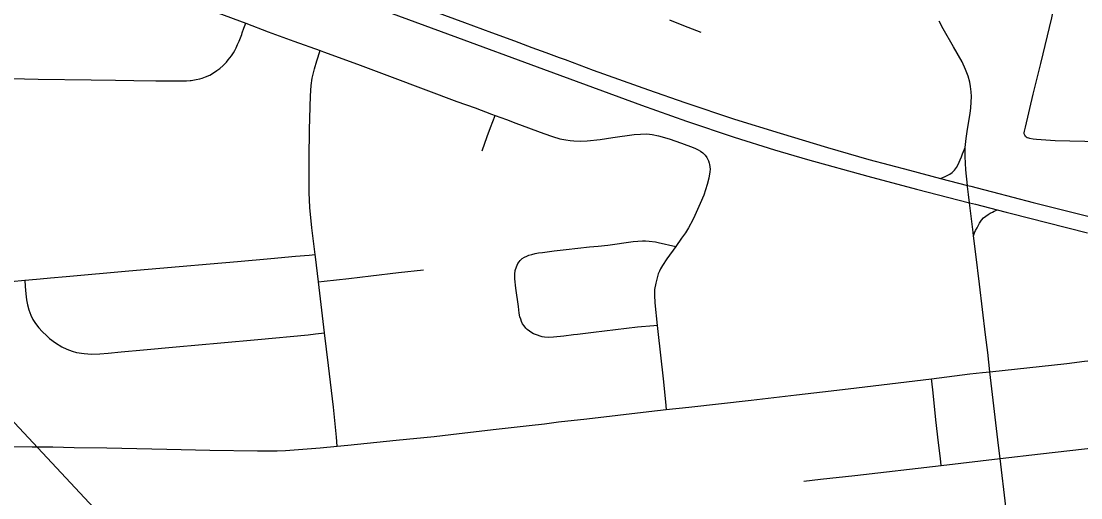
# Model space of a CAD drawing. Extents: x -1.4 to 35.4, y 0 to 22.
# Drawn here: x 11.778 to 12.483, y 19.099 to 19.416 of the extents above; entities that cross this region are included whole.
import ezdxf

# ---------------------------------------------------------------- set-up
doc = ezdxf.new("R2010")
doc.units = 0
for name, color, linetype in [('GM_X_City_Street', 7, 'Continuous'), ('GM_X_County_Road', 7, 'Continuous'), ('GM_X_County_Text', 7, 'Continuous')]:
    doc.layers.add(name, color=color, linetype=linetype)

msp = doc.modelspace()

# ---------------------------------------------------------------- linework, layer by layer
at = {"layer": 'GM_X_City_Street'}
for points in [[(12.44604, 19.33948), (12.44557, 19.34023), (12.44529, 19.34107), (12.44525, 19.34173), (12.4454, 19.34273), (12.44613, 19.34551), (12.45129, 19.36729), (12.45634, 19.38783), (12.46362, 19.41807), (12.47091, 19.45276), (12.47754, 19.48114), (12.47935, 19.48757), (12.48159, 19.49553)], [(11.90892, 19.4215), (11.92754, 19.41449), (11.94244, 19.4089), (11.95956, 19.40266), (11.97698, 19.39636), (11.97933, 19.39551), (12.00181, 19.38727), (12.01973, 19.38063), (12.0249, 19.37869), (12.0679, 19.36261), (12.08009, 19.35824), (12.09106, 19.35418), (12.09354, 19.35326), (12.10095, 19.35052), (12.10707, 19.34817), (12.12577, 19.34127), (12.13147, 19.33925), (12.13633, 19.33779), (12.14039, 19.33707), (12.14339, 19.33666), (12.14582, 19.33638), (12.15023, 19.33623), (12.15461, 19.33641), (12.16316, 19.33734), (12.17165, 19.33864), (12.1858, 19.34049), (12.19005, 19.34091), (12.19428, 19.34093), (12.19789, 19.34061), (12.20206, 19.33979), (12.20914, 19.33774), (12.2173, 19.33487), (12.22511, 19.33196), (12.22673, 19.33122), (12.22843, 19.33042), (12.22998, 19.32952), (12.23144, 19.32847), (12.23306, 19.32685), (12.23422, 19.3252), (12.23468, 19.32433), (12.23524, 19.32304), (12.23582, 19.32153), (12.23598, 19.32061), (12.23614, 19.31915), (12.2363, 19.3176), (12.23616, 19.31568), (12.23546, 19.3115), (12.23449, 19.30734), (12.23338, 19.30382), (12.23222, 19.30034), (12.22985, 19.29466), (12.22627, 19.28678), (12.22496, 19.28396), (12.22201, 19.27858), (12.21992, 19.27512), (12.21742, 19.27157), (12.21346, 19.26611), (12.20753, 19.25784), (12.20468, 19.25356), (12.2033, 19.2512), (12.20264, 19.24974), (12.20193, 19.24804), (12.20128, 19.24615), (12.20018, 19.24185), (12.19946, 19.2375), (12.19928, 19.23371), (12.19958, 19.22869), (12.20124, 19.21362), (12.20168, 19.20954), (12.20511, 19.17808), (12.20671, 19.16291), (12.20725, 19.15772)], [(11.77132, 19.37775), (11.78954, 19.37739), (11.8249, 19.37696), (11.84104, 19.37669), (11.85313, 19.37649), (11.8677, 19.37631), (11.87821, 19.37621), (11.88694, 19.37617), (11.88829, 19.37624), (11.89063, 19.37642), (11.89133, 19.37648), (11.8925, 19.37664), (11.89465, 19.37706), (11.89707, 19.37762), (11.8987, 19.37813), (11.9008, 19.37891), (11.90363, 19.38012), (11.90681, 19.38197), (11.90833, 19.38302), (11.91029, 19.38451), (11.9126, 19.38654), (11.9139, 19.38784), (11.91472, 19.38874), (11.9159, 19.39013), (11.91707, 19.3915), (11.91813, 19.3929), (11.91943, 19.3949), (11.92032, 19.39647), (11.92111, 19.39813), (11.92214, 19.40032), (11.9231, 19.40253), (11.92402, 19.40477), (11.92445, 19.40591), (11.92488, 19.40704), (11.92524, 19.40814), (11.9264, 19.41134), (11.92754, 19.41449)], [(12.2094, 19.41687), (12.21857, 19.4131), (12.23014, 19.40862)], [(11.98842, 19.13344), (11.98785, 19.13938), (11.98592, 19.15928), (11.9825, 19.18706), (11.97993, 19.20865), (11.97588, 19.24262), (11.9739, 19.25933), (11.97373, 19.26073), (11.97159, 19.27848), (11.97026, 19.29214), (11.96983, 19.30212), (11.96974, 19.31397), (11.96975, 19.32454), (11.96995, 19.34381), (11.97053, 19.36622), (11.97108, 19.37309), (11.9718, 19.37807), (11.97327, 19.3842), (11.97492, 19.3896), (11.97698, 19.39636)], [(12.08476, 19.32977), (12.08817, 19.33925), (12.09043, 19.34513), (12.09354, 19.35326)], [(12.44604, 19.33948), (12.44662, 19.33894), (12.44726, 19.33859), (12.44806, 19.3383), (12.44885, 19.33806), (12.45113, 19.33764), (12.45343, 19.3374), (12.46586, 19.33657), (12.49529, 19.336), (12.50422, 19.33592), (12.5108, 19.33586), (12.52257, 19.33604), (12.53251, 19.33596), (12.54181, 19.33541), (12.55972, 19.33364), (12.57826, 19.3318), (12.58818, 19.33058), (12.60981, 19.32753), (12.63982, 19.32272), (12.66196, 19.3192), (12.6943, 19.3137), (12.70525, 19.31181), (12.70731, 19.31145)], [(12.20124, 19.21362), (12.19896, 19.21342), (12.18802, 19.21243), (12.15883, 19.2089), (12.14819, 19.20764), (12.14558, 19.20731), (12.13917, 19.20657), (12.13221, 19.20584), (12.12907, 19.20573), (12.12627, 19.2059), (12.12477, 19.20614), (12.12332, 19.20649), (12.12156, 19.20708), (12.12018, 19.20759), (12.11899, 19.20813), (12.11776, 19.20872), (12.11617, 19.20985), (12.11479, 19.21094), (12.11389, 19.2118), (12.11268, 19.21327), (12.11166, 19.2148), (12.11101, 19.21618), (12.11042, 19.21778), (12.10991, 19.21946), (12.10946, 19.22185), (12.10893, 19.22616), (12.10712, 19.23837), (12.10653, 19.24457), (12.10651, 19.24769), (12.10683, 19.25015), (12.10755, 19.25253), (12.10858, 19.2548), (12.10933, 19.256), (12.11, 19.25685), (12.11135, 19.25813), (12.11293, 19.25911), (12.11443, 19.25979), (12.1158, 19.26032), (12.11778, 19.26085), (12.12003, 19.26138), (12.12235, 19.26183), (12.12491, 19.26224), (12.13276, 19.26332), (12.14058, 19.26412), (12.15616, 19.26579), (12.16182, 19.26632), (12.16846, 19.26711), (12.18516, 19.26934), (12.19139, 19.2698), (12.19333, 19.2699), (12.19574, 19.26975), (12.20006, 19.26921), (12.20188, 19.26878), (12.21346, 19.26611)], [(11.77149, 19.2429), (11.78069, 19.24364), (11.7885, 19.24439), (11.79096, 19.2446), (11.79771, 19.24526), (11.80818, 19.24625), (11.84989, 19.24988), (11.88338, 19.25293), (11.90396, 19.25468), (11.92219, 19.25616), (11.94434, 19.25825), (11.96056, 19.25961), (11.96971, 19.26039), (11.97373, 19.26073)], [(11.97588, 19.24262), (11.97979, 19.24303), (11.99606, 19.24474), (12.0108, 19.24651), (12.02921, 19.24886), (12.04582, 19.25064)], [(11.78069, 19.24364), (11.78095, 19.23959), (11.78127, 19.23468), (11.78178, 19.23064), (11.78248, 19.22737), (11.78338, 19.22396), (11.78475, 19.22044), (11.78611, 19.2176), (11.78781, 19.21488), (11.78996, 19.21204), (11.79217, 19.2097), (11.79522, 19.20664), (11.7971, 19.20503), (11.80109, 19.20208), (11.80531, 19.19948), (11.80864, 19.19782), (11.81212, 19.19651), (11.81513, 19.19575), (11.82004, 19.19498), (11.825, 19.19465), (11.83058, 19.19479), (11.83618, 19.19524), (11.84479, 19.19616), (11.85965, 19.19736), (11.88127, 19.19949), (11.91095, 19.20214), (11.93569, 19.20423), (11.96907, 19.20735), (11.974, 19.20795), (11.97993, 19.20865)], [(12.39008, 19.12056), (12.38954, 19.12514), (12.38833, 19.13552), (12.38643, 19.15095), (12.38461, 19.16892), (12.38378, 19.17659), (12.3836, 19.1782)], [(12.29868, 19.11), (12.30983, 19.11133), (12.33263, 19.11392), (12.39008, 19.12056), (12.42913, 19.12518), (12.45599, 19.12832), (12.48533, 19.13168), (12.5041, 19.1337), (12.5385, 19.13774), (12.55693, 19.13986), (12.57607, 19.14189), (12.58779, 19.14325), (12.59824, 19.14437), (12.60633, 19.14512), (12.60856, 19.14533)]]:
    msp.add_lwpolyline(points, dxfattribs=at)
at = {"layer": 'GM_X_County_Road'}
msp.add_line((12.40888, 19.29517), (12.40822, 19.30072), dxfattribs=at)
for points in [[(11.43877, 19.63781), (11.53508, 19.60218), (11.75883, 19.51937), (11.85146, 19.48503), (11.94421, 19.45103), (11.99667, 19.43166), (12.0683, 19.40504), (12.12139, 19.38559), (12.19075, 19.35999), (12.22063, 19.3495), (12.25244, 19.33891), (12.27908, 19.33047), (12.30112, 19.32396), (12.34123, 19.31287), (12.37365, 19.30429), (12.40888, 19.29517)], [(12.03976, 19.42733), (12.07297, 19.41501), (12.09102, 19.40832), (12.10619, 19.40276), (12.11785, 19.39846), (12.12718, 19.39504), (12.13594, 19.39186), (12.14001, 19.39034), (12.15865, 19.38344), (12.19549, 19.37017), (12.21956, 19.36177), (12.2526, 19.35084), (12.28285, 19.34137), (12.31441, 19.33191), (12.34189, 19.32402), (12.36893, 19.31685), (12.38964, 19.31143), (12.40745, 19.30677), (12.40981, 19.30616), (12.41823, 19.30403), (12.42422, 19.30242), (12.45126, 19.29532), (12.48745, 19.28632)], [(12.40607, 19.332), (12.40653, 19.33789), (12.40756, 19.34412), (12.40931, 19.35445), (12.40975, 19.35833), (12.41002, 19.36213), (12.41009, 19.36587), (12.40988, 19.36899), (12.40947, 19.37241), (12.40899, 19.37536), (12.4079, 19.37939), (12.40625, 19.38388), (12.40395, 19.38881), (12.39819, 19.39896), (12.39132, 19.41084), (12.38875, 19.41595)], [(12.38964, 19.31143), (12.39103, 19.31202), (12.3926, 19.31269), (12.39438, 19.31354), (12.39566, 19.31431), (12.39725, 19.3154), (12.39794, 19.31597), (12.39893, 19.3169), (12.39959, 19.31769), (12.40021, 19.31868), (12.40136, 19.32071), (12.40273, 19.32377), (12.40355, 19.32582), (12.40421, 19.32768), (12.40488, 19.32939), (12.40549, 19.33073), (12.40607, 19.332)], [(12.40745, 19.30677), (12.40648, 19.31706), (12.40602, 19.32587), (12.40607, 19.332)], [(12.40822, 19.30072), (12.40753, 19.30592), (12.40745, 19.30677)], [(12.40888, 19.29517), (12.41275, 19.29417), (12.4273, 19.29048)], [(12.4115, 19.27328), (12.41119, 19.27569), (12.40888, 19.29517)], [(12.4115, 19.27328), (12.41176, 19.27392), (12.41225, 19.2751), (12.41294, 19.27666), (12.41384, 19.27848), (12.41552, 19.28155), (12.41689, 19.28366), (12.41814, 19.28508), (12.41961, 19.28627), (12.42121, 19.28733), (12.42269, 19.2882), (12.42411, 19.28902), (12.42527, 19.28962), (12.42627, 19.2901), (12.4273, 19.29048)], [(12.4273, 19.29048), (12.43331, 19.28895), (12.43682, 19.28806), (12.46033, 19.28216), (12.48737, 19.27513)], [(12.42243, 19.18289), (12.42093, 19.19557), (12.41949, 19.20729), (12.4156, 19.24119), (12.41305, 19.26093), (12.4115, 19.27328)], [(12.42243, 19.18289), (12.47346, 19.18839), (12.48525, 19.18978), (12.48971, 19.19035)], [(12.3836, 19.1782), (12.40899, 19.18141), (12.41752, 19.18235), (12.42243, 19.18289)], [(12.42913, 19.12518), (12.42809, 19.13389), (12.42376, 19.17153), (12.42243, 19.18289)], [(12.20725, 19.15772), (12.22219, 19.15939), (12.26361, 19.16406), (12.29373, 19.16759), (12.31691, 19.17021), (12.33371, 19.17224), (12.3836, 19.1782)], [(11.98842, 19.13344), (11.99545, 19.13414), (12.02764, 19.13726), (12.05289, 19.13987), (12.0696, 19.14181), (12.0941, 19.1447), (12.10399, 19.14576), (12.11595, 19.14708), (12.12624, 19.14831), (12.13547, 19.14946), (12.15438, 19.15157), (12.19554, 19.1564), (12.20725, 19.15772)], [(11.72766, 19.13392), (11.74892, 19.13357), (11.78558, 19.13303), (11.79924, 19.13285), (11.81351, 19.13255), (11.83513, 19.13222), (11.87506, 19.13134), (11.90364, 19.13072), (11.93548, 19.13019), (11.94841, 19.13019), (11.95394, 19.13046), (11.95984, 19.1309), (11.97699, 19.13231), (11.98842, 19.13344)], [(12.44394, 19.00215), (12.44347, 19.0062), (12.44055, 19.03097), (12.43762, 19.05504), (12.43588, 19.06976), (12.43295, 19.09319), (12.42913, 19.12518)]]:
    msp.add_lwpolyline(points, dxfattribs=at)
at = {"layer": 'GM_X_County_Text'}
msp.add_lwpolyline([(11.76117, 19.1621), (11.89826, 19.01576), (11.96939, 18.97771), (12.01296, 18.97631), (12.08197, 18.98207), (12.15311, 18.88043), (12.20963, 18.83784), (12.26688, 18.79571), (12.28134, 18.86636), (12.28174, 18.8683), (12.28812, 18.8936), (12.28891, 18.89712), (12.31673, 19.02129), (12.32218, 19.04625), (12.32232, 19.04622), (12.42738, 19.02949), (12.45971, 19.02434), (12.48689, 19.02017)], dxfattribs=at)

doc.saveas('drawing.dxf')
